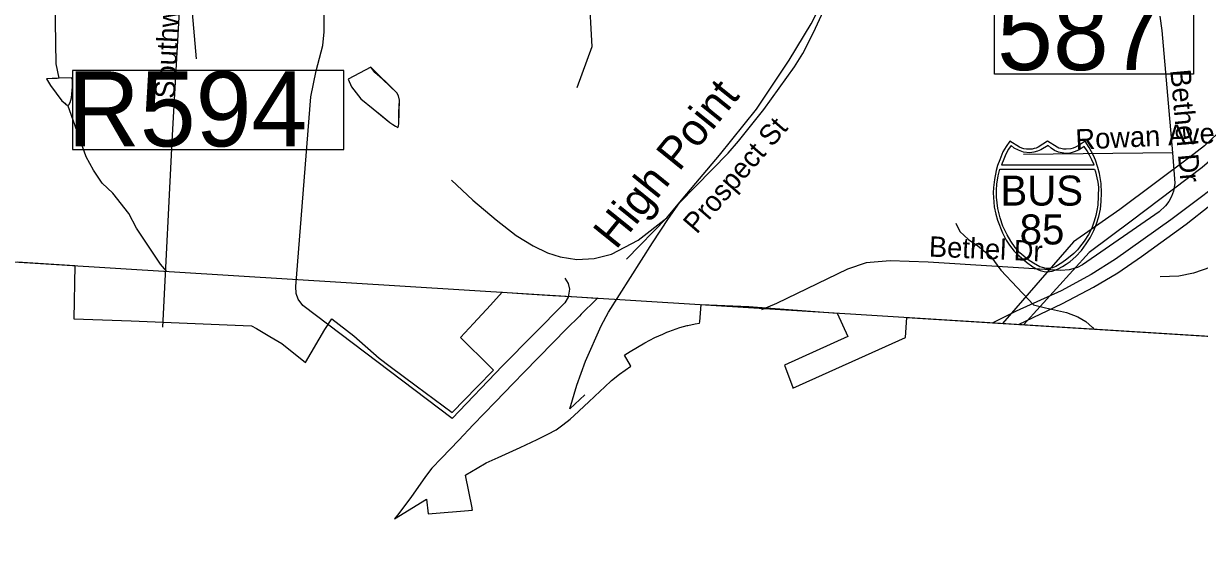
# Model space of a CAD drawing. Extents: x 1662474 to 1856135, y 779280 to 917889.
# Drawn here: x 1693341 to 1698825, y 790114 to 792573 of the extents above; entities that cross this region are included whole.
import ezdxf

# ---------------------------------------------------------------- set-up
doc = ezdxf.new("R2010")
doc.units = 0
for name, color, linetype in [('Exist Boundary Political City Limit New', 7, 'Continuous'), ('Exist Boundary Political CountyLine', 7, 'Continuous'), ('Exist Hydrographic Misc Water Feature', 7, 'Continuous'), ('Exist Railroad Mainline', 7, 'Continuous'), ('Exist Railroad Mainline Label', 7, 'Continuous'), ('Exist Railroad Siding', 7, 'Continuous'), ('Exist Railroad Structure Bridge Number Label', 7, 'Continuous'), ('Exist Road Non-System Type 51', 7, 'Continuous'), ('Exist Road Non-System Type 51 Label', 7, 'Continuous'), ('Exist Road Primary Interstate Divided Center Attributed', 7, 'Continuous'), ('Exist Road Primary Interstate Shield Number Label', 7, 'Continuous'), ('Exist Road Secondary Structure Standard Bridge Number Label', 7, 'Continuous'), ('Exist Utilities Electrical Transmission Line', 7, 'Continuous'), ('Map Preparation Boundary City Limit Buffer Line', 7, 'Continuous'), ('Prop Roadway Culvert', 7, 'Continuous')]:
    doc.layers.add(name, color=color, linetype=linetype)

msp = doc.modelspace()

# ---------------------------------------------------------------- linework, layer by layer
at = {"layer": 'Exist Boundary Political City Limit New'}
for points in [[(1693312.2, 791460.1), (1693581.4, 791443.2), (1693576.2, 791194.1)], [(1693576.2, 791194.1), (1693843.8, 791185.1), (1694365.5, 791163.4), (1694404.1, 791161.7), (1694427.1, 791149.1), (1694489.6, 791112.3), (1694546.1, 791079), (1694656.4, 790991.4), (1694746.9, 791144.1), (1694779, 791194), (1694882.2, 791115.2), (1695000, 791011.2), (1695050.8, 790972.8), (1695173, 790881.9), (1695340.2, 790757.6), (1695457.1, 790877.6), (1695533.4, 790955.8), (1695517.9, 790970.9), (1695379.5, 791106.9), (1695439.6, 791172.5), (1695518.2, 791258.4), (1695573.6, 791318.9), (1695574.9, 791318.8), (1695687.1, 791311.8), (1695809.1, 791304.2), (1695921.8, 791297.2), (1696013, 791291.5), (1696019.6, 791291.1), (1696010.9, 791284.1), (1695942.2, 791216.2), (1695933.9, 791207.8), (1695873.9, 791148.4), (1695811.6, 791084.9), (1695674, 790943.4), (1695626.1, 790893.9), (1695541.2, 790806.1), (1695438.5, 790699.7), (1695370.6, 790628.2), (1695291, 790544.4), (1695246, 790497), (1695215.8, 790458.8), (1695147.4, 790360.6), (1695084.6, 790278.2), (1695077.2, 790268.6), (1695071.1, 790260.6), (1695220.9, 790352.4), (1695228.4, 790284.5), (1695435.5, 790301.8), (1695434.2, 790306.8), (1695432.9, 790312.8), (1695401.6, 790464.4), (1695404.4, 790466.1), (1695456.5, 790497.4), (1695498.5, 790522.4), (1695554.8, 790548), (1695657.4, 790594.8), (1695737.1, 790631), (1695786.5, 790656.4), (1695825.1, 790677.2), (1695856.5, 790700.2), (1695891.1, 790726.2), (1695909.6, 790743.6), (1695978.2, 790808), (1696029.8, 790856.4), (1696050.1, 790875.4), (1696083.5, 790906.8), (1696121.1, 790936.9), (1696172.6, 790974.4), (1696171, 790977.2), (1696144.1, 791025.1), (1696145.5, 791026.1), (1696169.8, 791042.1), (1696239.1, 791082.9), (1696285.9, 791106.8), (1696322.2, 791123.6), (1696341.5, 791132.6), (1696351, 791136.1), (1696366.8, 791141.8), (1696401.4, 791154.2), (1696435.8, 791163.4), (1696439.5, 791164.2), (1696473.6, 791171.4), (1696494.2, 791174.7), (1696494.9, 791181.2), (1696501.8, 791261), (1696723, 791252.6), (1697136, 791221.4), (1697185.4, 791111.9), (1696889.9, 790978.1), (1696927.9, 790874.4), (1696929.2, 790870.5), (1697268.1, 791023.6), (1697454.1, 791107.4), (1697460, 791201.2), (1700908.6, 790986.9)]]:
    msp.add_lwpolyline(points, dxfattribs=at)
at = {"layer": 'Exist Boundary Political CountyLine'}
msp.add_lwpolyline([(1690037.5, 791664.5), (1701364.2, 790957.5), (1714716, 790252.3), (1740499.2, 788706.5), (1750629.1, 788065.3), (1759370.2, 787540.1), (1762189.4, 787333), (1768414.3, 786933.6), (1776472.8, 786425.7), (1794607.1, 785397.2), (1814974.6, 784258.7), (1839558.3, 782880.6)], dxfattribs=at)
at = {"layer": 'Exist Hydrographic Misc Water Feature'}
for points in [[(1690243.7, 793625), (1690261.8, 793742.8), (1690503.7, 793813.4), (1690978.7, 793826.6), (1692288.8, 793921.5), (1692512.8, 793841.5), (1693269.8, 793691.5), (1693377.8, 793623.6), (1693651.8, 793522.9), (1693959.8, 793487.1), (1694548.8, 793222.4), (1695381.8, 793202.2), (1695730.8, 793057.2), (1695919.9, 792846.6), (1695976.9, 792720.7), (1695990.8, 792464.4), (1695921.8, 792272.1)], [(1693508.1, 792317), (1693493.3, 792383.8), (1693490.2, 792580), (1693490.3, 792631.8), (1693490.5, 792680.1), (1693492.6, 792706.4), (1693496.8, 792723.5)], [(1694855.7, 792313.5), (1694870.3, 792277.1), (1694914.8, 792221.2), (1694971.2, 792174.1), (1695011.6, 792142.1), (1695049.9, 792111), (1695064.1, 792100.8), (1695076.1, 792093.2), (1695086.2, 792087.2), (1695090.4, 792094.5), (1695092, 792105.2), (1695091.3, 792159.4), (1695094.9, 792215.1), (1695089.8, 792234.9), (1695082.5, 792249), (1695016, 792312.7), (1694979.6, 792343.8), (1694961.4, 792369.6), (1694855.7, 792313.5)], [(1694855.7, 792313.5), (1694870.3, 792277.1), (1694914.8, 792221.2), (1694971.2, 792174.1), (1695049.9, 792111), (1695064.1, 792100.8), (1695076.1, 792093.2), (1695086.2, 792087.2), (1695090.4, 792094.5), (1695092, 792105.2), (1695094.9, 792215.1), (1695089.8, 792234.9), (1695082.5, 792249), (1694961.4, 792369.6), (1694855.7, 792313.5)], [(1693508.1, 792317), (1693497.7, 792316.4), (1693474.7, 792316.1), (1693449.1, 792314.2), (1693467.5, 792283.4), (1693493.1, 792247.6), (1693520.7, 792212.6), (1693533.6, 792200.8), (1693540.9, 792193.3), (1693548, 792191.6)], [(1693508.1, 792317), (1693474.7, 792316.1), (1693449.1, 792314.2), (1693467.5, 792283.4), (1693493.1, 792247.6), (1693520.7, 792212.6), (1693540.9, 792193.3), (1693548, 792191.6)], [(1693548, 792191.6), (1693552.8, 792193), (1693558.2, 792204.4), (1693564.5, 792225.6), (1693570.2, 792277.2), (1693569.8, 792309.3), (1693565.7, 792319.1), (1693508.1, 792317)], [(1693548, 792191.6), (1693552.8, 792193), (1693558.2, 792204.4), (1693564.5, 792225.6), (1693570.2, 792277.2), (1693569.8, 792309.3), (1693565.7, 792319.1), (1693508.1, 792317)], [(1693707.4, 791827.2), (1693667.7, 791888.7), (1693633.9, 791951), (1693564.5, 792143.6), (1693548, 792191.6)], [(1694008.1, 791416.6), (1693980.1, 791449.9), (1693868.5, 791618), (1693832.8, 791685.9), (1693757.2, 791780.3), (1693707.4, 791827.2)], [(1697689.1, 791640.5), (1697707.4, 791602.3), (1697747.6, 791564.6), (1697792, 791535), (1697852.6, 791486.1), (1697899, 791422), (1698050.7, 791259.7), (1698106.7, 791246.3), (1698205, 791223.8), (1698257.3, 791203.9), (1698295.5, 791182.5), (1698325.6, 791154.9), (1698331.5, 791146.8)]]:
    msp.add_lwpolyline(points, dxfattribs=at)
at = {"layer": 'Exist Railroad Mainline'}
msp.add_line((1696153.7, 791472.4), (1696340.8, 791665.2), dxfattribs=at)
msp.add_lwpolyline([(1696340.8, 791665.2), (1696417.5, 791757.2), (1696586.7, 791958.3), (1696759.8, 792173), (1696911.1, 792402), (1697014, 792571.6), (1697066.7, 792675.2)], dxfattribs=at)
at = {"layer": 'Exist Railroad Siding'}
msp.add_lwpolyline([(1695337.7, 791841.5), (1695437.2, 791748.9), (1695544.6, 791656.1), (1695638.3, 791583.6), (1695718.1, 791535.1), (1695784.1, 791502.6), (1695843.1, 791483.6), (1695921, 791471.2), (1696002.8, 791475.5), (1696083.6, 791496.8), (1696208, 791562.2), (1696340.8, 791665.2)], dxfattribs=at)
at = {"layer": 'Exist Railroad Structure Bridge Number Label'}
msp.add_line((1693924.1, 794970.6), (1694146.5, 792408.1), dxfattribs=at)
msp.add_lwpolyline([(1694834.7, 792353.1), (1693569.1, 792353.1), (1693569.1, 791984.3), (1694834.7, 791984.3)], close=True, dxfattribs=at)
at = {"layer": 'Exist Road Non-System Type 51'}
msp.add_line((1698699.5, 791968.9), (1698003.9, 791960.8), dxfattribs=at)
for points in [[(1695865.4, 791383.6), (1695881.4, 791358.9), (1695886.6, 791332.4), (1695881.1, 791296.2), (1695865.4, 791269.4), (1695574.9, 790976), (1695339.6, 790729.5), (1694643.1, 791256.9), (1694622.4, 791286.2), (1694613.4, 791312.8), (1694610.9, 791345), (1694680.6, 792229.8), (1694705.9, 792351.2), (1694736.6, 792470.2), (1694742.9, 792534.2), (1694737.6, 793311.9), (1694736.6, 794077.2)], [(1693679.4, 793793.5), (1693942.9, 793500.9), (1693971.8, 793471.2), (1694008.5, 793425.9), (1694038.9, 793376.4), (1694063.4, 793323.2), (1694080.6, 793268.1), (1694091.6, 793210.9), (1694095.1, 793169.4), (1694094.9, 793127.9), (1694034.8, 792051), (1693989.4, 791155.2)], [(1695958.9, 790839.2), (1695889.6, 790774.7), (1695920.8, 790884.4), (1695962.5, 790997), (1696034.6, 791162.1), (1696069.9, 791225.1), (1696274.6, 791548.7), (1696349.1, 791662.6), (1696400.6, 791735.9), (1696626.9, 791967.6), (1696674.9, 792022.9), (1696794.2, 792171.2), (1696936, 792370.7), (1696975.1, 792432.9), (1697025.2, 792530.2), (1697089.8, 792672.2), (1697144.9, 792814), (1697155.9, 792854.7)], [(1698640.4, 792606.2), (1698649.9, 792539.5), (1698699.5, 791968.9)], [(1698699.5, 791968.9), (1698710, 791827.4), (1698708.6, 791816.4), (1698703.4, 791790.4), (1698693.9, 791765.8), (1698681.4, 791742.6), (1698665.6, 791721.4), (1698636.8, 791694.1), (1698280.1, 791446.4), (1698255.6, 791434.2), (1698217.4, 791422.9), (1698177.6, 791420.1), (1697560.1, 791459.2), (1697381.9, 791464.7), (1697270.9, 791456.5), (1697184.2, 791426.9), (1696851.8, 791265.8), (1696782.4, 791235.9)], [(1699870.6, 791817.9), (1699685.9, 791757.1), (1699364, 791612.7), (1699246.4, 791563.7), (1698797.4, 791408.2), (1698727.9, 791393), (1698640.9, 791390.7)]]:
    msp.add_lwpolyline(points, dxfattribs=at)
at = {"layer": 'Exist Road Primary Interstate Divided Center Attributed'}
for points in [[(1699219.1, 792051.2), (1699010.4, 791896.5), (1698691.7, 791656), (1698432.9, 791473.5), (1698320.2, 791401), (1698179.9, 791324.7), (1697969.6, 791230.9), (1697860.8, 791176.2)], [(1697980.4, 791168.7), (1698186.5, 791266.8), (1698330.4, 791342.6), (1698444.4, 791410), (1698554.4, 791485.8), (1698763, 791637), (1698872.7, 791723.4), (1699013.4, 791821.6), (1699127.4, 791907.4), (1699257.1, 792004.9)]]:
    msp.add_lwpolyline(points, dxfattribs=at)
at = {"layer": 'Exist Road Secondary Structure Standard Bridge Number Label'}
msp.add_lwpolyline([(1697868.4, 792719.6), (1698797.4, 792719.6), (1698797.4, 792335.5), (1697868.4, 792335.5)], close=True, dxfattribs=at)
at = {"layer": 'Exist Utilities Electrical Transmission Line'}
for points in [[(1704176.7, 796741.9), (1703861.4, 796548), (1703690.7, 796431), (1703099.6, 795902.8), (1701742.3, 794638.8), (1701249.7, 794222.9), (1701018.9, 794076.3), (1700799.5, 793859.5), (1700485.9, 793563.3), (1700145.8, 793239.3), (1699828.1, 792932.9), (1699560.7, 792676.4), (1699238.8, 792376.4), (1698967.3, 792115.7), (1698848.5, 792002.6), (1698780.1, 791948.8), (1698452.8, 791705), (1698238, 791554.1), (1697906.8, 791173.4)], [(1704303, 796746.1), (1703891.2, 796491.9), (1703732.7, 796382.9), (1703603.9, 796265.3), (1703350.3, 796026.9), (1703004.5, 795712.9), (1702646.5, 795380.8), (1702288.8, 795045.1), (1701898.4, 794681.1), (1701550.5, 794361.3), (1701329.2, 794162.6), (1701070.3, 794003.7), (1700847.2, 793799.2), (1700523.3, 793495.2), (1700131.3, 793123.4), (1699807.4, 792819.1), (1699461.3, 792489.1), (1699192.1, 792226.7), (1698964.9, 792011.7), (1698837.9, 791900.7), (1698506.5, 791650.4), (1698309.9, 791503.8), (1698006.2, 791167.8)]]:
    msp.add_lwpolyline(points, dxfattribs=at)
at = {"layer": 'Map Preparation Boundary City Limit Buffer Line'}
for points in [[(1693312.2, 791460.1), (1693581.4, 791443.2), (1693576.2, 791194.1)], [(1693576.2, 791194.1), (1693843.8, 791185.1), (1694365.5, 791163.4), (1694404.1, 791161.7), (1694427.1, 791149.1), (1694489.6, 791112.3), (1694546.1, 791079), (1694656.4, 790991.4), (1694746.9, 791144.1), (1694779, 791194), (1694882.2, 791115.2), (1695000, 791011.2), (1695050.8, 790972.8), (1695173, 790881.9), (1695340.2, 790757.6), (1695457.1, 790877.6), (1695533.4, 790955.8), (1695517.9, 790970.9), (1695379.5, 791106.9), (1695439.6, 791172.5), (1695518.2, 791258.4), (1695573.6, 791318.9), (1695574.9, 791318.8), (1695687.1, 791311.8), (1695809.1, 791304.2), (1695921.8, 791297.2), (1696013, 791291.5), (1696019.6, 791291.1), (1696010.9, 791284.1), (1695942.2, 791216.2), (1695933.9, 791207.8), (1695873.9, 791148.4), (1695811.6, 791084.9), (1695674, 790943.4), (1695626.1, 790893.9), (1695541.2, 790806.1), (1695438.5, 790699.7), (1695370.6, 790628.2), (1695291, 790544.4), (1695246, 790497), (1695215.8, 790458.8), (1695147.4, 790360.6), (1695084.6, 790278.2), (1695077.2, 790268.6), (1695071.1, 790260.6), (1695220.9, 790352.4), (1695228.4, 790284.5), (1695435.5, 790301.8), (1695434.2, 790306.8), (1695432.9, 790312.8), (1695401.6, 790464.4), (1695404.4, 790466.1), (1695456.5, 790497.4), (1695498.5, 790522.4), (1695554.8, 790548), (1695657.4, 790594.8), (1695737.1, 790631), (1695786.5, 790656.4), (1695825.1, 790677.2), (1695856.5, 790700.2), (1695891.1, 790726.2), (1695909.6, 790743.6), (1695978.2, 790808), (1696029.8, 790856.4), (1696050.1, 790875.4), (1696083.5, 790906.8), (1696121.1, 790936.9), (1696172.6, 790974.4), (1696171, 790977.2), (1696144.1, 791025.1), (1696145.5, 791026.1), (1696169.8, 791042.1), (1696239.1, 791082.9), (1696285.9, 791106.8), (1696322.2, 791123.6), (1696341.5, 791132.6), (1696351, 791136.1), (1696366.8, 791141.8), (1696401.4, 791154.2), (1696435.8, 791163.4), (1696439.5, 791164.2), (1696473.6, 791171.4), (1696494.2, 791174.7), (1696494.9, 791181.2), (1696501.8, 791261), (1696723, 791252.6), (1697136, 791221.4), (1697185.4, 791111.9), (1696889.9, 790978.1), (1696927.9, 790874.4), (1696929.2, 790870.5), (1697268.1, 791023.6), (1697454.1, 791107.4), (1697460, 791201.2), (1700908.6, 790986.9)]]:
    msp.add_lwpolyline(points, dxfattribs=at)
at = {"layer": 'Prop Roadway Culvert'}
for points in [[(1698116.4, 791414), (1698125.9, 791414.9), (1698138.6, 791417.4), (1698151, 791421.5), (1698165.1, 791427.7), (1698186, 791439.2), (1698202.7, 791449.1), (1698222.1, 791462), (1698248.2, 791485.8), (1698274.2, 791513.2), (1698297.2, 791544.2), (1698315.5, 791573.2), (1698331.5, 791606.4), (1698345, 791637.3), (1698355.7, 791672.6), (1698362.7, 791706.9), (1698366.3, 791742.5), (1698368.7, 791782.1), (1698366, 791826.7), (1698358.2, 791872.2), (1698351, 791900.6), (1698339.9, 791934.5), (1698330.9, 791956.2), (1698310.1, 791994.6), (1698291.3, 792024.2), (1698264.1, 792005.1), (1698246.4, 791995.6), (1698235.5, 791990.8), (1698224.4, 791988.6), (1698203.9, 791986.1), (1698191, 791986.7), (1698179, 791989.4), (1698168.9, 791991.6), (1698160.7, 791995.6), (1698116.4, 792024.2), (1698072.1, 791995.6), (1698062.9, 791991.4), (1698053.4, 791989.4), (1698044.2, 791986.8), (1698029.1, 791986.1), (1698017.5, 791986.5), (1698005.6, 791988.6), (1697996.3, 791990.6), (1697985.7, 791995.6), (1697940.6, 792024.2), (1697922.9, 791998.5), (1697908.4, 791973.1), (1697893.1, 791937.2), (1697883.5, 791909.4), (1697876.7, 791886.5), (1697868.4, 791844.5), (1697864.1, 791808), (1697863.3, 791782.1), (1697868, 791717.6), (1697875.1, 791683.3), (1697882.3, 791655.5), (1697906.2, 791595.4), (1697924.1, 791561.8), (1697939.5, 791537.7), (1697961.1, 791510.5), (1697972.8, 791497.5), (1698017.6, 791458.4), (1698047.5, 791437.9), (1698071.4, 791425), (1698082.7, 791420.7), (1698100.3, 791415.8)], [(1697946, 792003.5), (1697935, 791986.6), (1697922.3, 791963.7), (1697912.2, 791940.1), (1697901.8, 791913.9), (1698333.4, 791913.7), (1698323.3, 791936.2), (1698312.6, 791958.7), (1698301.3, 791979.3), (1698287.6, 791999.2), (1698263.4, 791983.9), (1698245.8, 791975.6), (1698231.6, 791970.7), (1698219.6, 791968), (1698201, 791966.5), (1698192.7, 791967), (1698166.8, 791972.9), (1698149.2, 791980.1), (1698132.5, 791991.2), (1698119, 792003.9), (1698084.8, 791983.2), (1698069.7, 791976.6), (1698052.2, 791972.1), (1698033.1, 791969.7), (1698003.7, 791972.9), (1697980.6, 791980.9), (1697960.7, 791991.2)], [(1698335.9, 791892.4), (1698340.6, 791880.3), (1698346.9, 791853.2), (1698350.3, 791832.4), (1698353.7, 791808.4), (1698352.5, 791767.3), (1698350.5, 791724.7), (1698346.6, 791699.5), (1698341.4, 791676.5), (1698334.2, 791651.1), (1698322.7, 791617.2), (1698306.8, 791588.6), (1698286.9, 791556.8), (1698265.4, 791528.9), (1698256.1, 791517.3), (1698238.4, 791498.7), (1698206.2, 791472.8), (1698182.6, 791455.2), (1698154.5, 791438.6), (1698140.1, 791432.2), (1698123.5, 791428.7), (1698109.8, 791429.7), (1698093.1, 791434.1), (1698079.7, 791437.8), (1698050.3, 791453.7), (1698026.4, 791469.6), (1697986.6, 791502.2), (1697965.2, 791527.4), (1697945.1, 791556.7), (1697927.3, 791586.8), (1697908.2, 791626.5), (1697894.7, 791666.4), (1697885, 791709.5), (1697878.3, 791762.1), (1697877.6, 791794.2), (1697879.6, 791825), (1697882.5, 791841.2), (1697886.4, 791861.3), (1697894.3, 791892.2)]]:
    msp.add_lwpolyline(points, close=True, dxfattribs=at)

# ---------------------------------------------------------------- texts
at = {"layer": 'Exist Railroad Mainline Label'}
msp.add_text('High Point', height=150, rotation=51.1225, dxfattribs=at).set_placement((1696104.1, 791513.6))
at = {"layer": 'Exist Railroad Structure Bridge Number Label'}
msp.add_text('R594', height=350, dxfattribs=at).set_placement((1693545.9, 791999.2))
at = {"layer": 'Exist Road Non-System Type 51 Label'}
for s, rotation, p in [('Southwest St', 87.3363, (1694046.9, 792220.5)), ('Bethel Dr', 275.1784, (1698688.4, 792354.9)), ('Prospect St', 49.1725, (1696480.7, 791586.3)), ('Rowan Ave', 2.7063, (1698248.8, 791983.6)), ('Bethel Dr', 357.5219, (1697561.9, 791485.3))]:
    msp.add_text(s, height=95, rotation=rotation, dxfattribs=at).set_placement(p)
at = {"layer": 'Exist Road Primary Interstate Shield Number Label'}
for s, p in [('BUS', (1697897, 791723)), ('85', (1697986.4, 791541.7))]:
    msp.add_text(s, height=140, dxfattribs=at).set_placement(p)
at = {"layer": 'Exist Road Secondary Structure Standard Bridge Number Label'}
msp.add_text('587', height=350, dxfattribs=at).set_placement((1697881, 792355.3))

doc.saveas('drawing.dxf')
